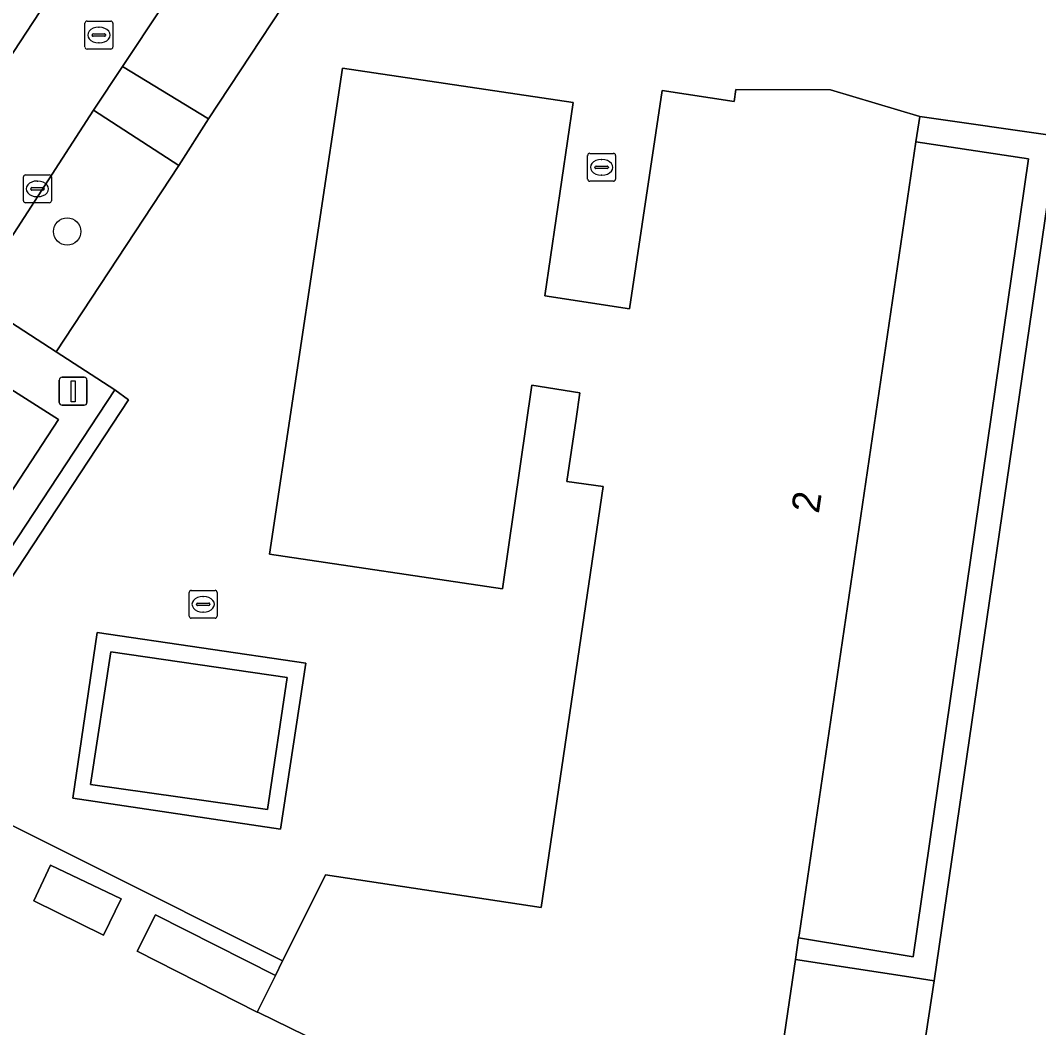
# Model space of a CAD drawing. Extents: x 159279 to 160377, y 384531 to 385888.
# Drawn here: x 159926.66 to 159963.17, y 384690.34 to 384726.45 of the extents above; entities that cross this region are included whole.
import ezdxf

# ---------------------------------------------------------------- set-up
doc = ezdxf.new("R2010")
doc.units = 0
for name, color, linetype in [('IMGEO_Boom', 7, 'Continuous'), ('IMGEO_Groenvoorziening', 7, 'Continuous'), ('IMGEO_Kolk', 7, 'Continuous'), ('IMGEO_Lichtmast', 7, 'Continuous'), ('IMGEO_Pand', 7, 'Continuous'), ('IMGEO_Pand_nummerreeks', 7, 'Continuous'), ('IMGEO_Parkeervlak_open', 7, 'Continuous'), ('IMGEO_Rijbaan_lokaal_open', 7, 'Continuous'), ('IMGEO_Rioolput', 7, 'Continuous'), ('IMGEO_Terreindeel_gesloten', 7, 'Continuous'), ('IMGEO_Voetpad_halfverhard', 7, 'Continuous'), ('IMGEO_Voetpad_open', 7, 'Continuous')]:
    doc.layers.add(name, color=color, linetype=linetype)

msp = doc.modelspace()

# ---------------------------------------------------------------- linework, layer by layer
at = {"layer": 'IMGEO_Boom'}
msp.add_circle((159928.339, 384718.876), 0.489, dxfattribs=at)
at = {"layer": 'IMGEO_Groenvoorziening'}
for points in [[(159958.772, 384722.094), (159954.581, 384693.656), (159954.567, 384693.558), (159958.678, 384692.878), (159962.813, 384721.487)], [(159936.225, 384702.886), (159929.9, 384703.806), (159929.181, 384699.058), (159935.524, 384698.164)], [(159930.282, 384694.956), (159927.748, 384696.165), (159927.14, 384694.886), (159929.643, 384693.653)], [(159935.154, 384690.9), (159935.235, 384691.062), (159935.807, 384692.209), (159931.502, 384694.387), (159930.848, 384693.086)], [(159959.422, 384692.015), (159958.523, 384692.161), (159954.452, 384692.777), (159953.335, 384685.154), (159952.768, 384685.228), (159952.4, 384682.807), (159946.088, 384683.703), (159946.253, 384682.953), (159952.998, 384682.145), (159957.811, 384681.387), (159957.818, 384681.434)]]:
    msp.add_lwpolyline(points, close=True, dxfattribs=at)
for points in [[(159922.853, 384698.633), (159921.035, 384699.526), (159930.053, 384713.206), (159927.947, 384714.569), (159924.938, 384716.512), (159924.305, 384715.566)], [(159924.694, 384714.259), (159928.034, 384712.133), (159920.962, 384701.351), (159917.586, 384703.604)]]:
    msp.add_lwpolyline(points, dxfattribs=at)
at = {"layer": 'IMGEO_Kolk'}
for p, q in [((159947.002, 384720.753), (159947.002, 384721.605)), ((159947.077, 384721.679), (159947.929, 384721.679)), ((159948.003, 384721.605), (159948.003, 384720.753)), ((159947.261, 384721.173), (159947.261, 384721.185)), ((159947.699, 384721.136), (159947.301, 384721.136)), ((159947.304, 384721.222), (159947.702, 384721.222)), ((159947.49, 384721.459), (159947.515, 384721.459)), ((159947.745, 384721.185), (159947.745, 384721.173)), ((159926.773, 384719.98), (159926.773, 384720.832)), ((159926.848, 384720.906), (159927.7, 384720.906)), ((159927.774, 384720.832), (159927.774, 384719.98)), ((159947.513, 384720.899), (159947.488, 384720.899)), ((159927.032, 384720.4), (159927.032, 384720.412)), ((159927.075, 384720.449), (159927.473, 384720.449)), ((159927.261, 384720.686), (159927.286, 384720.686)), ((159927.516, 384720.412), (159927.516, 384720.4)), ((159947.929, 384720.679), (159947.077, 384720.679)), ((159927.47, 384720.363), (159927.072, 384720.363)), ((159927.284, 384720.126), (159927.259, 384720.126)), ((159927.7, 384719.906), (159926.848, 384719.906)), ((159932.716, 384705.089), (159932.716, 384705.941)), ((159932.791, 384706.015), (159933.643, 384706.015)), ((159933.204, 384705.795), (159933.229, 384705.795)), ((159933.717, 384705.941), (159933.717, 384705.089)), ((159932.975, 384705.509), (159932.975, 384705.521)), ((159933.413, 384705.472), (159933.015, 384705.472)), ((159933.018, 384705.558), (159933.416, 384705.558)), ((159933.459, 384705.521), (159933.459, 384705.509)), ((159933.227, 384705.235), (159933.202, 384705.235)), ((159933.643, 384705.015), (159932.791, 384705.015))]:
    msp.add_line(p, q, dxfattribs=at)
for points in [[(159947.002, 384720.753), (159947.002, 384721.605)], [(159947.077, 384721.679), (159947.929, 384721.679)], [(159948.003, 384721.605), (159948.003, 384720.753)], [(159926.773, 384719.98), (159926.773, 384720.832)], [(159926.848, 384720.906), (159927.7, 384720.906)], [(159927.774, 384720.832), (159927.774, 384719.98)], [(159947.929, 384720.679), (159947.077, 384720.679)], [(159927.7, 384719.906), (159926.848, 384719.906)], [(159932.716, 384705.089), (159932.716, 384705.941)], [(159932.791, 384706.015), (159933.643, 384706.015)], [(159933.717, 384705.941), (159933.717, 384705.089)], [(159933.643, 384705.015), (159932.791, 384705.015)]]:
    msp.add_lwpolyline(points, dxfattribs=at)
for centre, radius, start, end in [((159947.079, 384721.603), 0.0765, 91.552, 178.448), ((159947.079, 384721.603), 0.0765, 91.552, 178.448), ((159947.927, 384721.603), 0.0765, 1.552, 88.448), ((159947.927, 384721.603), 0.0765, 1.552, 88.448), ((159947.301, 384721.182), 0.0403, 85.8775, 175.7526), ((159947.298, 384721.172), 0.0366, 178.938, 274.7102), ((159947.702, 384721.179), 0.043, 264.8664, 352.4533), ((159947.706, 384721.184), 0.0386, 1.7309, 96.639), ((159926.85, 384720.83), 0.0765, 91.552, 178.448), ((159926.85, 384720.83), 0.0765, 91.552, 178.448), ((159927.698, 384720.83), 0.0765, 1.552, 88.448), ((159927.698, 384720.83), 0.0765, 1.552, 88.448), ((159927.072, 384720.409), 0.0403, 85.8775, 175.7526), ((159927.069, 384720.399), 0.0366, 178.938, 274.7102), ((159927.473, 384720.406), 0.043, 264.8664, 352.4533), ((159927.477, 384720.411), 0.0386, 1.7309, 96.639), ((159947.079, 384720.755), 0.0765, 181.552, 268.448), ((159947.079, 384720.755), 0.0765, 181.552, 268.448), ((159947.927, 384720.755), 0.0765, 271.552, 358.448), ((159947.927, 384720.755), 0.0765, 271.552, 358.448), ((159926.85, 384719.982), 0.0765, 181.552, 268.448), ((159926.85, 384719.982), 0.0765, 181.552, 268.448), ((159927.698, 384719.982), 0.0765, 271.552, 358.448), ((159927.698, 384719.982), 0.0765, 271.552, 358.448), ((159932.793, 384705.939), 0.0765, 91.552, 178.448), ((159932.793, 384705.939), 0.0765, 91.552, 178.448), ((159933.641, 384705.939), 0.0765, 1.552, 88.448), ((159933.641, 384705.939), 0.0765, 1.552, 88.448), ((159933.015, 384705.518), 0.0403, 85.8775, 175.7526), ((159933.012, 384705.508), 0.0366, 178.938, 274.7102), ((159933.416, 384705.515), 0.043, 264.8664, 352.4533), ((159933.42, 384705.52), 0.0386, 1.7309, 96.639), ((159932.793, 384705.091), 0.0765, 181.552, 268.448), ((159932.793, 384705.091), 0.0765, 181.552, 268.448), ((159933.641, 384705.091), 0.0765, 271.552, 358.448), ((159933.641, 384705.091), 0.0765, 271.552, 358.448)]:
    msp.add_arc(centre, radius, start, end, dxfattribs=at)
for centre, major_axis, ratio, start_param, end_param in [((159947.489, 384721.179), (-0.387, 0.002), 0.722429, 4.712389, 7.853982), ((159947.514, 384721.179), (-0.39, 0.002), 0.717154, 1.570796, 4.712389), ((159927.26, 384720.406), (-0.387, 0.002), 0.722429, 4.712389, 7.853982), ((159927.285, 384720.406), (-0.39, 0.002), 0.717154, 1.570796, 4.712389), ((159933.203, 384705.515), (-0.387, 0.002), 0.722429, 4.712389, 7.853982), ((159933.228, 384705.515), (-0.39, 0.002), 0.717154, 1.570796, 4.712389)]:
    msp.add_ellipse(centre, major_axis=major_axis, ratio=ratio, start_param=start_param, end_param=end_param, dxfattribs=at)
at = {"layer": 'IMGEO_Lichtmast'}
for p, q in [((159928.059, 384712.752), (159928.059, 384713.552)), ((159928.059, 384713.552), (159928.059, 384712.752)), ((159928.159, 384713.652), (159928.949, 384713.652)), ((159928.949, 384713.652), (159928.159, 384713.652)), ((159929.049, 384713.552), (159929.049, 384712.752)), ((159929.049, 384712.752), (159929.049, 384713.552)), ((159928.949, 384712.652), (159928.159, 384712.652)), ((159928.159, 384712.652), (159928.949, 384712.652))]:
    msp.add_line(p, q, dxfattribs=at)
msp.add_lwpolyline([(159928.479, 384713.527), (159928.629, 384713.527), (159928.629, 384712.777), (159928.479, 384712.777), (159928.479, 384713.527)], dxfattribs=at)
for centre, start, end in [((159928.159, 384713.552), 90, 180), ((159928.159, 384713.552), 90, 180), ((159928.949, 384713.552), 0, 90), ((159928.949, 384713.552), 360, 90), ((159928.159, 384712.752), 180, 270), ((159928.159, 384712.752), 180, 270), ((159928.949, 384712.752), 270, 0), ((159928.949, 384712.752), 270, 0)]:
    msp.add_arc(centre, 0.1, start, end, dxfattribs=at)
at = {"layer": 'IMGEO_Pand'}
msp.add_lwpolyline([(159953.335, 384685.154), (159954.452, 384692.777), (159954.567, 384693.558), (159954.581, 384693.656), (159958.772, 384722.094), (159958.906, 384723.005), (159955.703, 384723.95), (159952.318, 384723.965), (159952.26, 384723.542), (159949.672, 384723.934), (159948.501, 384716.104), (159945.47, 384716.567), (159946.482, 384723.5), (159938.218, 384724.735), (159935.589, 384707.313), (159943.944, 384706.067), (159945.006, 384713.373), (159946.727, 384713.1), (159946.587, 384712.164), (159946.256, 384709.918), (159947.559, 384709.738), (159945.337, 384694.644), (159937.602, 384695.812), (159937.229, 384695.061), (159936.066, 384692.729), (159935.807, 384692.209), (159935.235, 384691.062), (159935.154, 384690.9), (159935.2, 384690.877), (159944.142, 384686.505)], dxfattribs=at)
at = {"layer": 'IMGEO_Parkeervlak_open'}
msp.add_lwpolyline([(159917.586, 384703.604), (159920.962, 384701.351), (159928.034, 384712.133), (159924.694, 384714.259)], dxfattribs=at)
at = {"layer": 'IMGEO_Rijbaan_lokaal_open'}
msp.add_lwpolyline([(159930.327, 384724.79), (159934.544, 384731.143), (159935.583, 384732.811), (159936.881, 384734.801), (159936.955, 384734.874), (159933.985, 384736.865), (159921.905, 384718.465), (159924.938, 384716.512), (159929.288, 384723.232)], close=True, dxfattribs=at)
at = {"layer": 'IMGEO_Rioolput'}
for p, q in [((159928.978, 384725.491), (159928.978, 384726.343)), ((159929.053, 384726.417), (159929.905, 384726.417)), ((159929.979, 384726.343), (159929.979, 384725.491)), ((159929.237, 384725.911), (159929.237, 384725.923)), ((159929.28, 384725.96), (159929.678, 384725.96)), ((159929.466, 384726.197), (159929.491, 384726.197)), ((159929.721, 384725.923), (159929.721, 384725.911)), ((159929.675, 384725.874), (159929.277, 384725.874)), ((159929.489, 384725.637), (159929.464, 384725.637)), ((159929.905, 384725.417), (159929.053, 384725.417))]:
    msp.add_line(p, q, dxfattribs=at)
for points in [[(159928.978, 384725.491), (159928.978, 384726.343)], [(159929.053, 384726.417), (159929.905, 384726.417)], [(159929.979, 384726.343), (159929.979, 384725.491)], [(159929.905, 384725.417), (159929.053, 384725.417)]]:
    msp.add_lwpolyline(points, dxfattribs=at)
for centre, radius, start, end in [((159929.055, 384726.341), 0.0765, 91.552, 178.448), ((159929.055, 384726.341), 0.0765, 91.552, 178.448), ((159929.903, 384726.341), 0.0765, 1.552, 88.448), ((159929.903, 384726.341), 0.0765, 1.552, 88.448), ((159929.277, 384725.92), 0.0403, 85.8775, 175.7526), ((159929.274, 384725.91), 0.0366, 178.938, 274.7102), ((159929.678, 384725.917), 0.043, 264.8664, 352.4533), ((159929.682, 384725.922), 0.0386, 1.7309, 96.639), ((159929.055, 384725.493), 0.0765, 181.552, 268.448), ((159929.055, 384725.493), 0.0765, 181.552, 268.448), ((159929.903, 384725.493), 0.0765, 271.552, 358.448), ((159929.903, 384725.493), 0.0765, 271.552, 358.448)]:
    msp.add_arc(centre, radius, start, end, dxfattribs=at)
for centre, major_axis, ratio, start_param, end_param in [((159929.465, 384725.917), (-0.387, 0.002), 0.722429, 4.712389, 7.853982), ((159929.49, 384725.917), (-0.39, 0.002), 0.717154, 1.570796, 4.712389)]:
    msp.add_ellipse(centre, major_axis=major_axis, ratio=ratio, start_param=start_param, end_param=end_param, dxfattribs=at)
at = {"layer": 'IMGEO_Terreindeel_gesloten'}
for points in [[(159958.906, 384723.005), (159958.772, 384722.094), (159962.813, 384721.487), (159958.678, 384692.878), (159954.567, 384693.558), (159954.452, 384692.777), (159958.523, 384692.161), (159959.422, 384692.015), (159963.831, 384722.298)], [(159936.896, 384703.404), (159929.419, 384704.502), (159928.545, 384698.565), (159935.995, 384697.453)], [(159935.524, 384698.164), (159929.181, 384699.058), (159929.9, 384703.806), (159936.225, 384702.886)]]:
    msp.add_lwpolyline(points, close=True, dxfattribs=at)
at = {"layer": 'IMGEO_Voetpad_halfverhard'}
for points in [[(159937.56, 384729.215), (159934.544, 384731.143), (159930.327, 384724.79), (159933.412, 384722.915)], [(159932.342, 384721.243), (159929.288, 384723.232), (159924.938, 384716.512), (159927.947, 384714.569)]]:
    msp.add_lwpolyline(points, close=True, dxfattribs=at)
at = {"layer": 'IMGEO_Voetpad_open'}
for points in [[(159933.985, 384736.865), (159931.969, 384738.216), (159930.407, 384739.267), (159922.006, 384726.456), (159918.252, 384720.836), (159921.905, 384718.465)], [(159930.327, 384724.79), (159929.288, 384723.232), (159932.342, 384721.243), (159933.412, 384722.915)], [(159936.896, 384703.404), (159935.995, 384697.453), (159928.545, 384698.565), (159929.419, 384704.502)], [(159930.282, 384694.956), (159929.643, 384693.653), (159927.14, 384694.886), (159927.748, 384696.165)]]:
    msp.add_lwpolyline(points, close=True, dxfattribs=at)
for points in [[(159937.56, 384729.215), (159933.412, 384722.915), (159932.342, 384721.243), (159927.947, 384714.569), (159930.053, 384713.206), (159930.54, 384712.844), (159921.948, 384699.791), (159936.066, 384692.729), (159937.229, 384695.061), (159937.602, 384695.812), (159945.337, 384694.644), (159947.559, 384709.738), (159946.256, 384709.918), (159946.587, 384712.164), (159946.727, 384713.1), (159945.006, 384713.373), (159943.944, 384706.067), (159935.589, 384707.313), (159938.218, 384724.735), (159946.482, 384723.5), (159945.47, 384716.567), (159948.501, 384716.104), (159949.672, 384723.934), (159952.26, 384723.542), (159952.318, 384723.965), (159955.703, 384723.95), (159958.906, 384723.005), (159963.831, 384722.298)], [(159964.504, 384726.574), (159963.831, 384722.298), (159959.422, 384692.015), (159957.818, 384681.434), (159962.793, 384678.522), (159963.626, 384679.789), (159962.264, 384681.654), (159962.717, 384684.617), (159963.497, 384689.715), (159967.085, 384689.153), (159968.559, 384688.922), (159968.822, 384690.463)], [(159944.142, 384686.505), (159935.2, 384690.877), (159935.154, 384690.9), (159930.848, 384693.086), (159931.502, 384694.387), (159935.807, 384692.209), (159936.066, 384692.729), (159921.948, 384699.791), (159930.54, 384712.844), (159930.053, 384713.206), (159921.035, 384699.526)]]:
    msp.add_lwpolyline(points, dxfattribs=at)

# ---------------------------------------------------------------- texts
at = {"layer": 'IMGEO_Pand_nummerreeks'}
msp.add_text('2', height=1, rotation=81.6178, dxfattribs=at).set_placement((159955.288, 384708.743))

doc.saveas('drawing.dxf')
